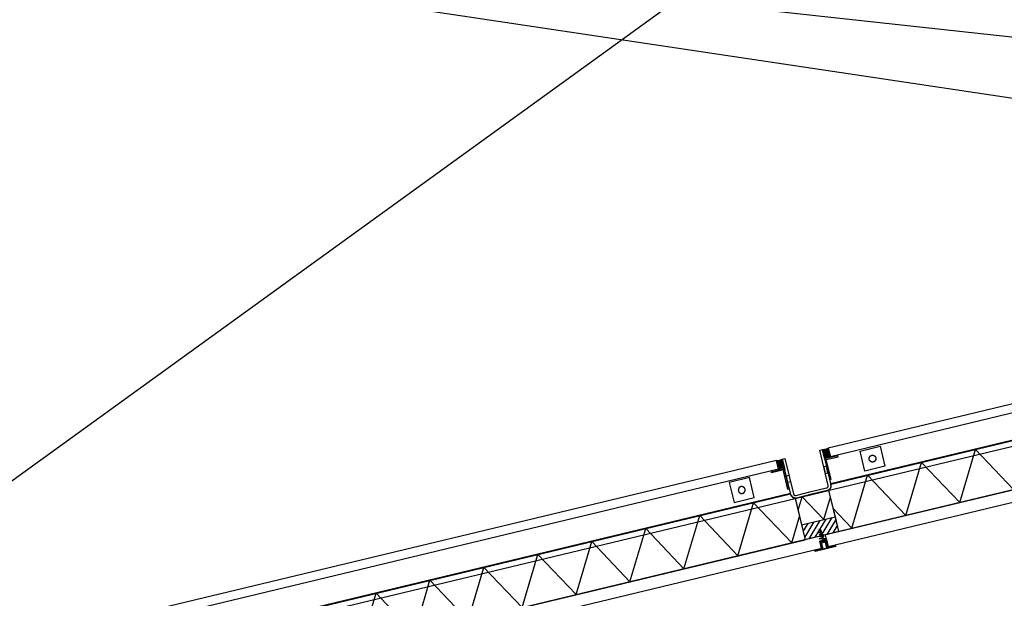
# Model space of a CAD drawing. Header units: millimetres. Extents: x 96940 to 101272, y 432237 to 434659.
# Tile 340 of 398: x 97303.748 to 97305.183, y 433598.364 to 433599.208. Entities that reach past the tile are written whole.
import ezdxf

# ---------------------------------------------------------------- set-up
doc = ezdxf.new("R2010")
doc.units = ezdxf.units.MM
for name, color, linetype in [('BL310---_BUKOZIJN', 1, 'Continuous'), ('R_BN_T_N_Eindpunt_Voorziening', 1, 'Continuous'), ('R_BN_T_N_Kokersysteem_Coordinaten', 1, 'Continuous'), ('R_BN_T_N_Verticaal alignement', 7, 'Continuous')]:
    doc.layers.add(name, color=color, linetype=linetype)
doc.layers.add('R_BN_T_N_Coordinaten', color=7, linetype='Continuous', lineweight=25)
doc.styles.get("Standard").update_dxf_attribs({"font": 'romans.shx'})
doc.dimstyles.new('RET 1-500', dxfattribs={"dimtxt": 1, "dimasz": 1, "dimexe": 0.3, "dimexo": 0, "dimgap": 0.3, "dimtad": 1, "dimdec": 3, "dimzin": 1, "dimtxsty": 'Standard', "dimcen": 0, "dimclrd": 1, "dimclre": 1, "dimclrt": 7, "dimaunit": 2, "dimadec": 4, "dimazin": 0, "dimtfac": 1, "dimtdec": 3, "dimtofl": 0, "dimtmove": 0, "dimatfit": 0, "dimfxl": 1, "dimarcsym": 0})

# ---------------------------------------------------------------- blocks, each defined once
blk = doc.blocks.new('PWK')
at = {"layer": 'BL310---_BUKOZIJN'}
for points in [[(-77, 1098.9), (-77.4, 1095.9), (-77.4, 1093), (-77, 1090), (-90, 1090), (-89.6, 1093), (-89.6, 1095.9), (-90, 1098.9)], [(-77, 1030), (-77.4, 1027), (-77.4, 1024.1), (-77, 1021.1), (-90, 1021.1), (-89.6, 1024.1), (-89.6, 1027), (-90, 1030)]]:
    blk.add_hatch(color=256, dxfattribs=at).paths.add_polyline_path(points)
h = blk.add_hatch(dxfattribs=at)
h.set_pattern_fill('ANSI31', color=256, scale=2, angle=90, style=0)
h.set_pattern_definition([(135, (-1283.124, 8481.5387), (-4.490128, -4.490128), [])])
h.paths.add_polyline_path([(10, 1035), (10, 1085), (32, 1085), (32, 1035)])
for p, q in [((32.1, 2119.9), (32.1, 1065.1)), ((50.1, 2119.9), (50.1, 1065.1)), ((-30, 1082), (-30, 2097)), ((31.6, 1085.1), (31.6, 2094.9)), ((32, 1085.1), (32, 2094.9)), ((-90, 2081.1), (-90, 1098.9)), ((-77, 2081.1), (-77, 1098.9)), ((-39, 1090), (-39, 2090)), ((-38, 1090.1), (-38, 2089.9)), ((32, 1347.4), (-38, 1307)), ((32, 1266.6), (-38, 1307)), ((32, 1266.6), (-38, 1226.2)), ((32, 1185.8), (-38, 1226.2)), ((32, 1185.8), (-38, 1145.4)), ((31.6, 1105.2), (-38, 1145.4)), ((31.6, 1105.2), (-3.2, 1085.1)), ((-36.9, 1090.1), (-38, 1090.1)), ((-30.2, 1085.1), (32, 1085.1)), ((-29.9, 1035), (-29.9, 1085)), ((-29.9, 1085), (9.9, 1085)), ((9.9, 1068.1), (-19.5, 1085.1)), ((9.9, 1035), (9.9, 1085)), ((10, 1035), (10, 1085)), ((10, 1085), (32, 1085)), ((32, 1035), (32, 1085)), ((9.9, 1068.1), (-29.9, 1045.2)), ((31.4, 1062.6), (29.9, 1056.4)), ((32.4, 1055.8), (31.4, 1062.6)), ((32.1, 1065.1), (50.1, 1065.1)), ((33.9, 1063), (32.4, 1055.8)), ((35.8, 1055.1), (33.9, 1063)), ((37.9, 1063.8), (35.8, 1055.1)), ((40.1, 1059.1), (37.9, 1063.8)), ((39.1, 1065), (50.1, 1065)), ((39.1, 1065), (39.1, 1055)), ((40.1, 1064), (51.1, 1064)), ((40.1, 1064), (40.1, 1056)), ((50.1, 1065), (50.1, 1075.9)), ((51.1, 1075.9), (50.1, 1075.9)), ((23.7, 1060.9), (22.4, 1058)), ((24.8, 1057.6), (23.7, 1060.9)), ((24.1, 1060.1), (42.1, 1060)), ((26, 1061.4), (24.8, 1057.6)), ((27, 1056.9), (26, 1061.4)), ((28.4, 1061.7), (27, 1056.9)), ((29.9, 1056.4), (28.4, 1061.7)), ((32.1, 1054.9), (32.1, -41.9)), ((50.1, 1055), (39.1, 1055)), ((51.1, 1056), (40.1, 1056)), ((50.1, 1045), (50.1, 1055)), ((50.1, 1054.9), (50.1, -41.9)), ((-30.2, 1034.9), (32, 1034.9)), ((-30, 22), (-30, 1037)), ((-12.1, 1034.9), (-29.9, 1045.2)), ((-29.9, 1035), (9.9, 1035)), ((32, 1014.9), (-2.6, 1034.9)), ((10, 1035), (32, 1035)), ((31.6, 20.2), (31.6, 1034.9)), ((32, 20.2), (32, 1034.9)), ((51.1, 1045), (50.1, 1045)), ((-90, 1021.1), (-90, 38.9)), ((-77, 1021.1), (-77, 38.9)), ((-39, 30.7), (-39, 1030)), ((-38, 30.7), (-38, 1029.9)), ((-36.9, 1029.9), (-38, 1029.9)), ((32, 1014.9), (-38, 974.5)), ((32, 934.1), (-38, 974.5)), ((32, 934.1), (-38, 893.7)), ((32, 853.2), (-38, 893.7)), ((32, 853.2), (-38, 812.8)), ((32, 772.4), (-38, 812.8)), ((32, 772.4), (-38, 732)), ((32, 691.6), (-38, 732)), ((32, 691.6), (-38, 651.2)), ((32, 610.8), (-38, 651.2)), ((32, 610.8), (-38, 570.3)), ((32, 529.9), (-38, 570.3)), ((32, 529.9), (-38, 489.5)), ((32, 449.1), (-38, 489.5)), ((32, 449.1), (-38, 408.7)), ((32, 368.3), (-38, 408.7))]:
    blk.add_line(p, q, dxfattribs=at)
for points in [[(-75, 1143), (-75, 1173), (-45, 1173), (-45, 1143)], [(-55, 1158), (-55, 1157.9), (-55, 1157.8), (-55, 1157.7), (-55, 1157.7), (-55, 1157.6), (-55, 1157.5), (-55, 1157.4), (-55.1, 1157.3), (-55.1, 1157.2), (-55.1, 1157.1), (-55.1, 1157), (-55.1, 1157), (-55.1, 1156.9), (-55.2, 1156.8), (-55.2, 1156.7), (-55.2, 1156.6), (-55.2, 1156.5), (-55.2, 1156.5), (-55.3, 1156.4), (-55.3, 1156.3), (-55.3, 1156.2), (-55.4, 1156.1), (-55.4, 1156), (-55.4, 1156), (-55.5, 1155.9), (-55.5, 1155.8), (-55.5, 1155.7), (-55.6, 1155.7), (-55.6, 1155.6), (-55.7, 1155.5), (-55.7, 1155.4), (-55.8, 1155.4), (-55.8, 1155.3), (-55.9, 1155.2), (-55.9, 1155.1), (-56, 1155.1), (-56, 1155), (-56.1, 1154.9), (-56.1, 1154.9), (-56.2, 1154.8), (-56.2, 1154.7), (-56.3, 1154.7), (-56.3, 1154.6), (-56.4, 1154.5), (-56.5, 1154.5), (-56.5, 1154.4), (-56.6, 1154.3), (-56.7, 1154.3), (-56.7, 1154.2), (-56.8, 1154.2), (-56.9, 1154.1), (-56.9, 1154.1), (-57, 1154), (-57.1, 1154), (-57.1, 1153.9), (-57.2, 1153.9), (-57.3, 1153.8), (-57.4, 1153.8), (-57.4, 1153.7), (-57.5, 1153.7), (-57.6, 1153.6), (-57.7, 1153.6), (-57.7, 1153.5), (-57.8, 1153.5), (-57.9, 1153.5), (-58, 1153.4), (-58, 1153.4), (-58.1, 1153.4), (-58.2, 1153.3), (-58.3, 1153.3), (-58.4, 1153.3), (-58.5, 1153.2), (-58.5, 1153.2), (-58.6, 1153.2), (-58.7, 1153.2), (-58.8, 1153.1), (-58.9, 1153.1), (-59, 1153.1), (-59, 1153.1), (-59.1, 1153.1), (-59.2, 1153.1), (-59.3, 1153), (-59.4, 1153), (-59.5, 1153), (-59.6, 1153), (-59.7, 1153), (-59.7, 1153), (-59.8, 1153), (-59.9, 1153), (-60, 1153), (-60.1, 1153), (-60.2, 1153), (-60.3, 1153), (-60.4, 1153), (-60.4, 1153), (-60.5, 1153), (-60.6, 1153), (-60.7, 1153), (-60.8, 1153.1), (-60.9, 1153.1), (-61, 1153.1), (-61, 1153.1), (-61.1, 1153.1), (-61.2, 1153.1), (-61.3, 1153.2), (-61.4, 1153.2), (-61.5, 1153.2), (-61.5, 1153.2), (-61.6, 1153.3), (-61.7, 1153.3), (-61.8, 1153.3), (-61.9, 1153.4), (-62, 1153.4), (-62, 1153.4), (-62.1, 1153.5), (-62.2, 1153.5), (-62.3, 1153.5), (-62.4, 1153.6), (-62.4, 1153.6), (-62.5, 1153.7), (-62.6, 1153.7), (-62.7, 1153.8), (-62.7, 1153.8), (-62.8, 1153.9), (-62.9, 1153.9), (-62.9, 1154), (-63, 1154), (-63.1, 1154.1), (-63.1, 1154.1), (-63.2, 1154.2), (-63.3, 1154.2), (-63.3, 1154.3), (-63.4, 1154.3), (-63.5, 1154.4), (-63.5, 1154.5), (-63.6, 1154.5), (-63.7, 1154.6), (-63.7, 1154.7), (-63.8, 1154.7), (-63.8, 1154.8), (-63.9, 1154.9), (-63.9, 1154.9), (-64, 1155), (-64, 1155.1), (-64.1, 1155.1), (-64.1, 1155.2), (-64.2, 1155.3), (-64.2, 1155.4), (-64.3, 1155.4), (-64.3, 1155.5), (-64.4, 1155.6), (-64.4, 1155.7), (-64.5, 1155.7), (-64.5, 1155.8), (-64.5, 1155.9), (-64.6, 1156), (-64.6, 1156), (-64.6, 1156.1), (-64.7, 1156.2), (-64.7, 1156.3), (-64.7, 1156.4), (-64.8, 1156.5), (-64.8, 1156.5), (-64.8, 1156.6), (-64.8, 1156.7), (-64.9, 1156.8), (-64.9, 1156.9), (-64.9, 1157), (-64.9, 1157), (-64.9, 1157.1), (-64.9, 1157.2), (-65, 1157.3), (-65, 1157.4), (-65, 1157.5), (-65, 1157.6), (-65, 1157.7), (-65, 1157.7), (-65, 1157.8), (-65, 1157.9), (-65, 1158), (-65, 1158.1), (-65, 1158.2), (-65, 1158.3), (-65, 1158.3), (-65, 1158.4), (-65, 1158.5), (-65, 1158.6), (-65, 1158.7), (-64.9, 1158.8), (-64.9, 1158.9), (-64.9, 1159), (-64.9, 1159), (-64.9, 1159.1), (-64.9, 1159.2), (-64.8, 1159.3), (-64.8, 1159.4), (-64.8, 1159.5), (-64.8, 1159.5), (-64.7, 1159.6), (-64.7, 1159.7), (-64.7, 1159.8), (-64.6, 1159.9), (-64.6, 1160), (-64.6, 1160), (-64.5, 1160.1), (-64.5, 1160.2), (-64.5, 1160.3), (-64.4, 1160.3), (-64.4, 1160.4), (-64.3, 1160.5), (-64.3, 1160.6), (-64.2, 1160.6), (-64.2, 1160.7), (-64.1, 1160.8), (-64.1, 1160.9), (-64, 1160.9), (-64, 1161), (-63.9, 1161.1), (-63.9, 1161.1), (-63.8, 1161.2), (-63.8, 1161.3), (-63.7, 1161.3), (-63.7, 1161.4), (-63.6, 1161.5), (-63.5, 1161.5), (-63.5, 1161.6), (-63.4, 1161.7), (-63.3, 1161.7), (-63.3, 1161.8), (-63.2, 1161.8), (-63.1, 1161.9), (-63.1, 1161.9), (-63, 1162), (-62.9, 1162), (-62.9, 1162.1), (-62.8, 1162.1), (-62.7, 1162.2), (-62.7, 1162.2), (-62.6, 1162.3), (-62.5, 1162.3), (-62.4, 1162.4), (-62.4, 1162.4), (-62.3, 1162.5), (-62.2, 1162.5), (-62.1, 1162.5), (-62, 1162.6), (-62, 1162.6), (-61.9, 1162.6), (-61.8, 1162.7), (-61.7, 1162.7), (-61.6, 1162.7), (-61.5, 1162.8), (-61.5, 1162.8), (-61.4, 1162.8), (-61.3, 1162.8), (-61.2, 1162.9), (-61.1, 1162.9), (-61, 1162.9), (-61, 1162.9), (-60.9, 1162.9), (-60.8, 1162.9), (-60.7, 1163), (-60.6, 1163), (-60.5, 1163), (-60.4, 1163), (-60.4, 1163), (-60.3, 1163), (-60.2, 1163), (-60.1, 1163), (-60, 1163), (-59.9, 1163), (-59.8, 1163), (-59.7, 1163), (-59.7, 1163), (-59.6, 1163), (-59.5, 1163), (-59.4, 1163), (-59.3, 1163), (-59.2, 1162.9), (-59.1, 1162.9), (-59, 1162.9), (-59, 1162.9), (-58.9, 1162.9), (-58.8, 1162.9), (-58.7, 1162.8), (-58.6, 1162.8), (-58.5, 1162.8), (-58.5, 1162.8), (-58.4, 1162.7), (-58.3, 1162.7), (-58.2, 1162.7), (-58.1, 1162.6), (-58, 1162.6), (-58, 1162.6), (-57.9, 1162.5), (-57.8, 1162.5), (-57.7, 1162.5), (-57.7, 1162.4), (-57.6, 1162.4), (-57.5, 1162.3), (-57.4, 1162.3), (-57.4, 1162.2), (-57.3, 1162.2), (-57.2, 1162.1), (-57.1, 1162.1), (-57.1, 1162), (-57, 1162), (-56.9, 1161.9), (-56.9, 1161.9), (-56.8, 1161.8), (-56.7, 1161.8), (-56.7, 1161.7), (-56.6, 1161.7), (-56.5, 1161.6), (-56.5, 1161.5), (-56.4, 1161.5), (-56.3, 1161.4), (-56.3, 1161.3), (-56.2, 1161.3), (-56.2, 1161.2), (-56.1, 1161.1), (-56.1, 1161.1), (-56, 1161), (-56, 1160.9), (-55.9, 1160.9), (-55.9, 1160.8), (-55.8, 1160.7), (-55.8, 1160.6), (-55.7, 1160.6), (-55.7, 1160.5), (-55.6, 1160.4), (-55.6, 1160.3), (-55.5, 1160.3), (-55.5, 1160.2), (-55.5, 1160.1), (-55.4, 1160), (-55.4, 1160), (-55.4, 1159.9), (-55.3, 1159.8), (-55.3, 1159.7), (-55.3, 1159.6), (-55.2, 1159.5), (-55.2, 1159.5), (-55.2, 1159.4), (-55.2, 1159.3), (-55.2, 1159.2), (-55.1, 1159.1), (-55.1, 1159), (-55.1, 1159), (-55.1, 1158.9), (-55.1, 1158.8), (-55.1, 1158.7), (-55, 1158.6), (-55, 1158.5), (-55, 1158.4), (-55, 1158.3), (-55, 1158.3), (-55, 1158.2), (-55, 1158.1)], [(-75.8, 1090), (-74.3, 1090), (-74.3, 1110), (-75.8, 1110)], [(-77, 1098.9), (-77.4, 1095.9), (-77.4, 1093), (-77, 1090), (-90, 1090), (-89.6, 1093), (-89.6, 1095.9), (-90, 1098.9), (-90, 1098.9), (-77, 1098.9)], [(-73, 1092.4), (-73, 1090.9), (-45, 1090.9), (-45, 1092.4)], [(-90, 1034), (-37, 1034), (-36.9, 1034), (-36.9, 1034), (-36.8, 1034), (-36.8, 1034), (-36.7, 1034), (-36.7, 1034), (-36.6, 1034), (-36.6, 1034), (-36.5, 1034), (-36.5, 1034), (-36.4, 1034.1), (-36.4, 1034.1), (-36.3, 1034.1), (-36.3, 1034.1), (-36.2, 1034.1), (-36.2, 1034.1), (-36.1, 1034.1), (-36.1, 1034.1), (-36, 1034.2), (-36, 1034.2), (-35.9, 1034.2), (-35.9, 1034.2), (-35.8, 1034.2), (-35.8, 1034.3), (-35.7, 1034.3), (-35.7, 1034.3), (-35.6, 1034.3), (-35.6, 1034.4), (-35.5, 1034.4), (-35.5, 1034.4), (-35.5, 1034.4), (-35.4, 1034.5), (-35.4, 1034.5), (-35.3, 1034.5), (-35.3, 1034.5), (-35.2, 1034.6), (-35.2, 1034.6), (-35.2, 1034.6), (-35.1, 1034.7), (-35.1, 1034.7), (-35, 1034.7), (-35, 1034.8), (-35, 1034.8), (-34.9, 1034.8), (-34.9, 1034.9), (-34.8, 1034.9), (-34.8, 1035), (-34.8, 1035), (-34.7, 1035), (-34.7, 1035.1), (-34.7, 1035.1), (-34.6, 1035.2), (-34.6, 1035.2), (-34.6, 1035.2), (-34.5, 1035.3), (-34.5, 1035.3), (-34.5, 1035.4), (-34.5, 1035.4), (-34.4, 1035.5), (-34.4, 1035.5), (-34.4, 1035.5), (-34.4, 1035.6), (-34.3, 1035.6), (-34.3, 1035.7), (-34.3, 1035.7), (-34.3, 1035.8), (-34.2, 1035.8), (-34.2, 1035.9), (-34.2, 1035.9), (-34.2, 1036), (-34.2, 1036), (-34.1, 1036.1), (-34.1, 1036.1), (-34.1, 1036.2), (-34.1, 1036.2), (-34.1, 1036.3), (-34.1, 1036.3), (-34.1, 1036.4), (-34.1, 1036.4), (-34, 1036.5), (-34, 1036.5), (-34, 1036.6), (-34, 1036.6), (-34, 1036.7), (-34, 1036.7), (-34, 1036.8), (-34, 1036.8), (-34, 1036.9), (-34, 1036.9), (-34, 1037), (-34, 1060), (-34, 1083), (-34, 1083.1), (-34, 1083.1), (-34, 1083.2), (-34, 1083.2), (-34, 1083.3), (-34, 1083.3), (-34, 1083.4), (-34, 1083.4), (-34, 1083.5), (-34, 1083.5), (-34.1, 1083.6), (-34.1, 1083.6), (-34.1, 1083.7), (-34.1, 1083.7), (-34.1, 1083.8), (-34.1, 1083.8), (-34.1, 1083.9), (-34.1, 1083.9), (-34.2, 1084), (-34.2, 1084), (-34.2, 1084.1), (-34.2, 1084.1), (-34.2, 1084.2), (-34.3, 1084.2), (-34.3, 1084.3), (-34.3, 1084.3), (-34.3, 1084.4), (-34.4, 1084.4), (-34.4, 1084.5), (-34.4, 1084.5), (-34.4, 1084.5), (-34.5, 1084.6), (-34.5, 1084.6), (-34.5, 1084.7), (-34.5, 1084.7), (-34.6, 1084.8), (-34.6, 1084.8), (-34.6, 1084.8), (-34.7, 1084.9), (-34.7, 1084.9), (-34.7, 1085), (-34.8, 1085), (-34.8, 1085), (-34.8, 1085.1), (-34.9, 1085.1), (-34.9, 1085.2), (-35, 1085.2), (-35, 1085.2), (-35, 1085.3), (-35.1, 1085.3), (-35.1, 1085.3), (-35.2, 1085.4), (-35.2, 1085.4), (-35.2, 1085.4), (-35.3, 1085.5), (-35.3, 1085.5), (-35.4, 1085.5), (-35.4, 1085.5), (-35.5, 1085.6), (-35.5, 1085.6), (-35.5, 1085.6), (-35.6, 1085.6), (-35.6, 1085.7), (-35.7, 1085.7), (-35.7, 1085.7), (-35.8, 1085.7), (-35.8, 1085.8), (-35.9, 1085.8), (-35.9, 1085.8), (-36, 1085.8), (-36, 1085.8), (-36.1, 1085.9), (-36.1, 1085.9), (-36.2, 1085.9), (-36.2, 1085.9), (-36.3, 1085.9), (-36.3, 1085.9), (-36.4, 1085.9), (-36.4, 1085.9), (-36.5, 1086), (-36.5, 1086), (-36.6, 1086), (-36.6, 1086), (-36.7, 1086), (-36.7, 1086), (-36.8, 1086), (-36.8, 1086), (-36.9, 1086), (-36.9, 1086), (-37, 1086), (-90, 1086), (-90, 1090), (-37, 1090), (-36.9, 1090), (-36.8, 1090), (-36.6, 1090), (-36.5, 1090), (-36.4, 1090), (-36.3, 1090), (-36.1, 1089.9), (-36, 1089.9), (-35.9, 1089.9), (-35.8, 1089.9), (-35.7, 1089.9), (-35.5, 1089.8), (-35.4, 1089.8), (-35.3, 1089.8), (-35.2, 1089.8), (-35.1, 1089.7), (-35, 1089.7), (-34.8, 1089.7), (-34.7, 1089.6), (-34.6, 1089.6), (-34.5, 1089.5), (-34.4, 1089.5), (-34.3, 1089.4), (-34.2, 1089.4), (-34, 1089.3), (-33.9, 1089.3), (-33.8, 1089.2), (-33.7, 1089.2), (-33.6, 1089.1), (-33.5, 1089.1), (-33.4, 1089), (-33.3, 1088.9), (-33.2, 1088.9), (-33.1, 1088.8), (-33, 1088.7), (-32.9, 1088.7), (-32.8, 1088.6), (-32.7, 1088.5), (-32.6, 1088.4), (-32.5, 1088.4), (-32.4, 1088.3), (-32.3, 1088.2), (-32.2, 1088.1), (-32.1, 1088), (-32.1, 1087.9), (-32, 1087.9), (-31.9, 1087.8), (-31.8, 1087.7), (-31.7, 1087.6), (-31.6, 1087.5), (-31.6, 1087.4), (-31.5, 1087.3), (-31.4, 1087.2), (-31.3, 1087.1), (-31.3, 1087), (-31.2, 1086.9), (-31.1, 1086.8), (-31.1, 1086.7), (-31, 1086.6), (-30.9, 1086.5), (-30.9, 1086.4), (-30.8, 1086.3), (-30.8, 1086.2), (-30.7, 1086.1), (-30.7, 1086), (-30.6, 1085.8), (-30.6, 1085.7), (-30.5, 1085.6), (-30.5, 1085.5), (-30.4, 1085.4), (-30.4, 1085.3), (-30.3, 1085.2), (-30.3, 1085), (-30.3, 1084.9), (-30.2, 1084.8), (-30.2, 1084.7), (-30.2, 1084.6), (-30.2, 1084.5), (-30.1, 1084.3), (-30.1, 1084.2), (-30.1, 1084.1), (-30.1, 1084), (-30.1, 1083.9), (-30, 1083.7), (-30, 1083.6), (-30, 1083.5), (-30, 1083.4), (-30, 1083.2), (-30, 1083.1), (-30, 1083), (-30, 1060), (-30, 1037), (-30, 1036.9), (-30, 1036.8), (-30, 1036.6), (-30, 1036.5), (-30, 1036.4), (-30, 1036.3), (-30.1, 1036.1), (-30.1, 1036), (-30.1, 1035.9), (-30.1, 1035.8), (-30.1, 1035.7), (-30.2, 1035.5), (-30.2, 1035.4), (-30.2, 1035.3), (-30.2, 1035.2), (-30.3, 1035.1), (-30.3, 1035), (-30.3, 1034.8), (-30.4, 1034.7), (-30.4, 1034.6), (-30.5, 1034.5), (-30.5, 1034.4), (-30.6, 1034.3), (-30.6, 1034.2), (-30.7, 1034), (-30.7, 1033.9), (-30.8, 1033.8), (-30.8, 1033.7), (-30.9, 1033.6), (-30.9, 1033.5), (-31, 1033.4), (-31.1, 1033.3), (-31.1, 1033.2), (-31.2, 1033.1), (-31.3, 1033), (-31.3, 1032.9), (-31.4, 1032.8), (-31.5, 1032.7), (-31.6, 1032.6), (-31.6, 1032.5), (-31.7, 1032.4), (-31.8, 1032.3), (-31.9, 1032.2), (-32, 1032.1), (-32.1, 1032.1), (-32.1, 1032), (-32.2, 1031.9), (-32.3, 1031.8), (-32.4, 1031.7), (-32.5, 1031.6), (-32.6, 1031.6), (-32.7, 1031.5), (-32.8, 1031.4), (-32.9, 1031.3), (-33, 1031.3), (-33.1, 1031.2), (-33.2, 1031.1), (-33.3, 1031.1), (-33.4, 1031), (-33.5, 1030.9), (-33.6, 1030.9), (-33.7, 1030.8), (-33.8, 1030.8), (-33.9, 1030.7), (-34, 1030.7), (-34.2, 1030.6), (-34.3, 1030.6), (-34.4, 1030.5), (-34.5, 1030.5), (-34.6, 1030.4), (-34.7, 1030.4), (-34.8, 1030.3), (-35, 1030.3), (-35.1, 1030.3), (-35.2, 1030.2), (-35.3, 1030.2), (-35.4, 1030.2), (-35.5, 1030.2), (-35.7, 1030.1), (-35.8, 1030.1), (-35.9, 1030.1), (-36, 1030.1), (-36.1, 1030.1), (-36.3, 1030), (-36.4, 1030), (-36.5, 1030), (-36.6, 1030), (-36.8, 1030), (-36.9, 1030), (-37, 1030), (-90, 1030), (-90, 1034)], [(-65, 1090), (-65, 1086), (-55, 1086), (-55, 1090)], [(42.1, 1063), (41.1, 1063), (40.1, 1060), (41.1, 1057), (42.1, 1057)], [(51.1, 1075.9), (52.1, 1075.9), (52.1, 1045), (51.1, 1045), (51.1, 1056), (43.1, 1056), (43.1, 1057), (51.1, 1057), (51.1, 1063), (43.1, 1063), (43.1, 1064), (51.1, 1064), (51.1, 1075.9)], [(-65, 1030.1), (-65, 1034), (-55, 1034), (-55, 1030.1)], [(-77, 1030), (-77.4, 1027), (-77.4, 1024.1), (-77, 1021.1), (-90, 1021.1), (-89.6, 1024.1), (-89.6, 1027), (-90, 1030), (-90, 1030), (-77, 1030)], [(-75.8, 1030), (-74.3, 1030), (-74.3, 1010), (-75.8, 1010)], [(-73, 1027.5), (-73, 1029), (-45, 1029), (-45, 1027.5)], [(-75, 977), (-75, 947), (-45, 947), (-45, 977)], [(-55, 962), (-55, 962.1), (-55, 962.2), (-55, 962.3), (-55, 962.3), (-55, 962.4), (-55, 962.5), (-55, 962.6), (-55.1, 962.7), (-55.1, 962.8), (-55.1, 962.9), (-55.1, 963), (-55.1, 963), (-55.1, 963.1), (-55.2, 963.2), (-55.2, 963.3), (-55.2, 963.4), (-55.2, 963.5), (-55.2, 963.5), (-55.3, 963.6), (-55.3, 963.7), (-55.3, 963.8), (-55.4, 963.9), (-55.4, 964), (-55.4, 964), (-55.5, 964.1), (-55.5, 964.2), (-55.5, 964.3), (-55.6, 964.3), (-55.6, 964.4), (-55.7, 964.5), (-55.7, 964.6), (-55.8, 964.6), (-55.8, 964.7), (-55.9, 964.8), (-55.9, 964.9), (-56, 964.9), (-56, 965), (-56.1, 965.1), (-56.1, 965.1), (-56.2, 965.2), (-56.2, 965.3), (-56.3, 965.3), (-56.3, 965.4), (-56.4, 965.5), (-56.5, 965.5), (-56.5, 965.6), (-56.6, 965.7), (-56.7, 965.7), (-56.7, 965.8), (-56.8, 965.8), (-56.9, 965.9), (-56.9, 965.9), (-57, 966), (-57.1, 966), (-57.1, 966.1), (-57.2, 966.1), (-57.3, 966.2), (-57.4, 966.2), (-57.4, 966.3), (-57.5, 966.3), (-57.6, 966.4), (-57.7, 966.4), (-57.7, 966.5), (-57.8, 966.5), (-57.9, 966.5), (-58, 966.6), (-58, 966.6), (-58.1, 966.6), (-58.2, 966.7), (-58.3, 966.7), (-58.4, 966.7), (-58.5, 966.8), (-58.5, 966.8), (-58.6, 966.8), (-58.7, 966.8), (-58.8, 966.9), (-58.9, 966.9), (-59, 966.9), (-59, 966.9), (-59.1, 966.9), (-59.2, 966.9), (-59.3, 967), (-59.4, 967), (-59.5, 967), (-59.6, 967), (-59.7, 967), (-59.7, 967), (-59.8, 967), (-59.9, 967), (-60, 967), (-60.1, 967), (-60.2, 967), (-60.3, 967), (-60.4, 967), (-60.4, 967), (-60.5, 967), (-60.6, 967), (-60.7, 967), (-60.8, 966.9), (-60.9, 966.9), (-61, 966.9), (-61, 966.9), (-61.1, 966.9), (-61.2, 966.9), (-61.3, 966.8), (-61.4, 966.8), (-61.5, 966.8), (-61.5, 966.8), (-61.6, 966.7), (-61.7, 966.7), (-61.8, 966.7), (-61.9, 966.6), (-62, 966.6), (-62, 966.6), (-62.1, 966.5), (-62.2, 966.5), (-62.3, 966.5), (-62.4, 966.4), (-62.4, 966.4), (-62.5, 966.3), (-62.6, 966.3), (-62.7, 966.2), (-62.7, 966.2), (-62.8, 966.1), (-62.9, 966.1), (-62.9, 966), (-63, 966), (-63.1, 965.9), (-63.1, 965.9), (-63.2, 965.8), (-63.3, 965.8), (-63.3, 965.7), (-63.4, 965.7), (-63.5, 965.6), (-63.5, 965.5), (-63.6, 965.5), (-63.7, 965.4), (-63.7, 965.3), (-63.8, 965.3), (-63.8, 965.2), (-63.9, 965.1), (-63.9, 965.1), (-64, 965), (-64, 964.9), (-64.1, 964.9), (-64.1, 964.8), (-64.2, 964.7), (-64.2, 964.6), (-64.3, 964.6), (-64.3, 964.5), (-64.4, 964.4), (-64.4, 964.3), (-64.5, 964.3), (-64.5, 964.2), (-64.5, 964.1), (-64.6, 964), (-64.6, 964), (-64.6, 963.9), (-64.7, 963.8), (-64.7, 963.7), (-64.7, 963.6), (-64.8, 963.5), (-64.8, 963.5), (-64.8, 963.4), (-64.8, 963.3), (-64.9, 963.2), (-64.9, 963.1), (-64.9, 963), (-64.9, 963), (-64.9, 962.9), (-64.9, 962.8), (-65, 962.7), (-65, 962.6), (-65, 962.5), (-65, 962.4), (-65, 962.3), (-65, 962.3), (-65, 962.2), (-65, 962.1), (-65, 962), (-65, 961.9), (-65, 961.8), (-65, 961.7), (-65, 961.7), (-65, 961.6), (-65, 961.5), (-65, 961.4), (-65, 961.3), (-64.9, 961.2), (-64.9, 961.1), (-64.9, 961), (-64.9, 961), (-64.9, 960.9), (-64.9, 960.8), (-64.8, 960.7), (-64.8, 960.6), (-64.8, 960.5), (-64.8, 960.5), (-64.7, 960.4), (-64.7, 960.3), (-64.7, 960.2), (-64.6, 960.1), (-64.6, 960), (-64.6, 960), (-64.5, 959.9), (-64.5, 959.8), (-64.5, 959.7), (-64.4, 959.7), (-64.4, 959.6), (-64.3, 959.5), (-64.3, 959.4), (-64.2, 959.4), (-64.2, 959.3), (-64.1, 959.2), (-64.1, 959.1), (-64, 959.1), (-64, 959), (-63.9, 958.9), (-63.9, 958.9), (-63.8, 958.8), (-63.8, 958.7), (-63.7, 958.7), (-63.7, 958.6), (-63.6, 958.5), (-63.5, 958.5), (-63.5, 958.4), (-63.4, 958.3), (-63.3, 958.3), (-63.3, 958.2), (-63.2, 958.2), (-63.1, 958.1), (-63.1, 958.1), (-63, 958), (-62.9, 958), (-62.9, 957.9), (-62.8, 957.9), (-62.7, 957.8), (-62.7, 957.8), (-62.6, 957.7), (-62.5, 957.7), (-62.4, 957.6), (-62.4, 957.6), (-62.3, 957.5), (-62.2, 957.5), (-62.1, 957.5), (-62, 957.4), (-62, 957.4), (-61.9, 957.4), (-61.8, 957.3), (-61.7, 957.3), (-61.6, 957.3), (-61.5, 957.2), (-61.5, 957.2), (-61.4, 957.2), (-61.3, 957.2), (-61.2, 957.1), (-61.1, 957.1), (-61, 957.1), (-61, 957.1), (-60.9, 957.1), (-60.8, 957.1), (-60.7, 957), (-60.6, 957), (-60.5, 957), (-60.4, 957), (-60.4, 957), (-60.3, 957), (-60.2, 957), (-60.1, 957), (-60, 957), (-59.9, 957), (-59.8, 957), (-59.7, 957), (-59.7, 957), (-59.6, 957), (-59.5, 957), (-59.4, 957), (-59.3, 957), (-59.2, 957.1), (-59.1, 957.1), (-59, 957.1), (-59, 957.1), (-58.9, 957.1), (-58.8, 957.1), (-58.7, 957.2), (-58.6, 957.2), (-58.5, 957.2), (-58.5, 957.2), (-58.4, 957.3), (-58.3, 957.3), (-58.2, 957.3), (-58.1, 957.4), (-58, 957.4), (-58, 957.4), (-57.9, 957.5), (-57.8, 957.5), (-57.7, 957.5), (-57.7, 957.6), (-57.6, 957.6), (-57.5, 957.7), (-57.4, 957.7), (-57.4, 957.8), (-57.3, 957.8), (-57.2, 957.9), (-57.1, 957.9), (-57.1, 958), (-57, 958), (-56.9, 958.1), (-56.9, 958.1), (-56.8, 958.2), (-56.7, 958.2), (-56.7, 958.3), (-56.6, 958.3), (-56.5, 958.4), (-56.5, 958.5), (-56.4, 958.5), (-56.3, 958.6), (-56.3, 958.7), (-56.2, 958.7), (-56.2, 958.8), (-56.1, 958.9), (-56.1, 958.9), (-56, 959), (-56, 959.1), (-55.9, 959.1), (-55.9, 959.2), (-55.8, 959.3), (-55.8, 959.4), (-55.7, 959.4), (-55.7, 959.5), (-55.6, 959.6), (-55.6, 959.7), (-55.5, 959.7), (-55.5, 959.8), (-55.5, 959.9), (-55.4, 960), (-55.4, 960), (-55.4, 960.1), (-55.3, 960.2), (-55.3, 960.3), (-55.3, 960.4), (-55.2, 960.5), (-55.2, 960.5), (-55.2, 960.6), (-55.2, 960.7), (-55.2, 960.8), (-55.1, 960.9), (-55.1, 961), (-55.1, 961), (-55.1, 961.1), (-55.1, 961.2), (-55.1, 961.3), (-55, 961.4), (-55, 961.5), (-55, 961.6), (-55, 961.7), (-55, 961.7), (-55, 961.8), (-55, 961.9)]]:
    blk.add_lwpolyline(points, close=True, dxfattribs=at)
for centre, start, end in [((-36.9, 1083.1), 16.6015, 90), ((-36.9, 1036.9), 270, 343.3985)]:
    blk.add_arc(centre, 7, start, end, dxfattribs=at)

msp = doc.modelspace()

# ---------------------------------------------------------------- linework, layer by layer
at = {"layer": 'R_BN_T_N_Eindpunt_Voorziening', "color": 1}
msp.add_lwpolyline([(97310.1212, 433598.88652, 0.25, 0.25, 0), (97307.03708, 433599.0903, 5, 5, 0)], format="xyseb", dxfattribs=at)
at = {"layer": 'R_BN_T_N_Verticaal alignement', "color": 1}
msp.add_lwpolyline([(97288.7685, 433601.55793), (97308.68055, 433598.57071)], dxfattribs=at)

# ---------------------------------------------------------------- block references
at = {"layer": 'R_BN_T_N_Eindpunt_Voorziening', "color": 1, "xscale": 0.0009999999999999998, "yscale": 0.0009999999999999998, "zscale": 0.0009999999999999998, "rotation": 283.5038322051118}
msp.add_blockref('PWK', (97303.87849, 433598.23921), dxfattribs=at)

# ---------------------------------------------------------------- leaders
at = {"layer": 'R_BN_T_N_Coordinaten', "annotation_type": 0, "has_hookline": 1, "hookline_direction": 0, "text_width": 10.71429}
msp.add_leader([(97293.65756, 433600.44835), (97315.26886, 433598.07771)], dimstyle='RET 1-500', override={"dimexe": 0, "dimzin": 0, "dimtofl": 1, "dimatfit": 2}, dxfattribs=at)
at = {"layer": 'R_BN_T_N_Kokersysteem_Coordinaten', "color": 7, "annotation_type": 0, "has_hookline": 1, "hookline_direction": 0}
for points, text_width in [([(97301.34294, 433597.19075), (97310.72506, 433606.3751), (97311.22506, 433606.3751)], 5.21429), ([(97301.63239, 433597.0135), (97310.06744, 433603.11748), (97310.56744, 433603.11748)], 5.38095)]:
    msp.add_leader(points, dimstyle='RET 1-500', override={"dimasz": 0.5, "dimexe": 0, "dimzin": 0, "dimtofl": 1, "dimatfit": 2}, dxfattribs=dict(at, text_width=text_width))

doc.saveas('drawing.dxf')
